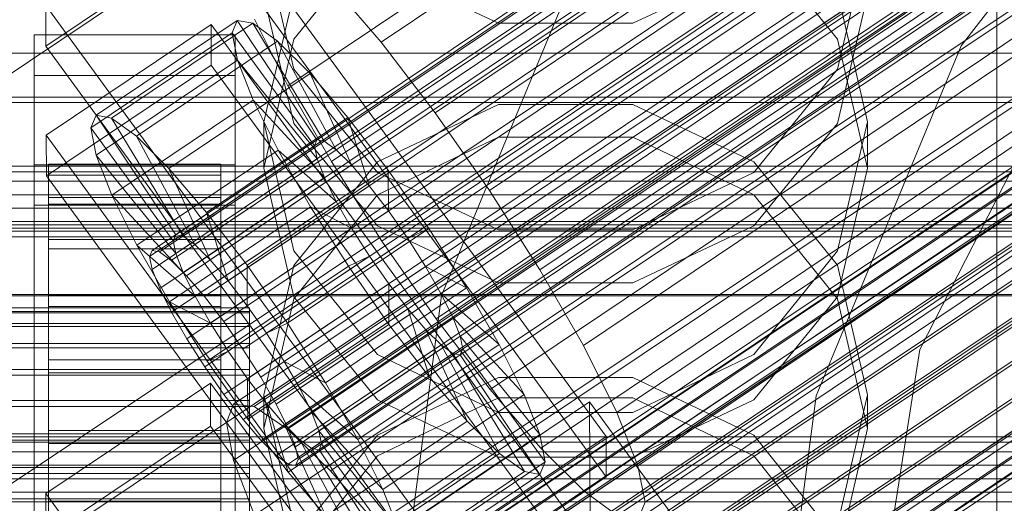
# Model space of a CAD drawing. Header units: millimetres. Extents: x -4395 to 65662, y -65530 to 6847.
# Tile 291 of 656: x 132 to 201, y -34231 to -34198. Entities that reach past the tile are written whole.
import ezdxf

# ---------------------------------------------------------------- set-up
doc = ezdxf.new("R2010")
doc.units = ezdxf.units.MM
for name, color, linetype, lineweight in [('COTAS_O', 1, 'Continuous', 0), ('COTAS_P', 1, 'Continuous', 0), ('frontal_briquetadora', 7, 'Continuous', 0), ('frontal_C01', 7, 'Continuous', 0), ('frontal_C02', 7, 'Continuous', 0), ('frontal_C03', 7, 'Continuous', 0), ('frontal_mezcladora', 7, 'Continuous', 0)]:
    doc.layers.add(name, color=color, linetype=linetype, lineweight=lineweight)
doc.dimstyles.new('R19_100', dxfattribs={"dimtxt": 250, "dimasz": 150, "dimexe": 150, "dimexo": 80, "dimgap": 100, "dimtad": 1, "dimtih": 1, "dimtoh": 1, "dimdsep": 46, "dimcen": 0.09, "dimadec": 0, "dimazin": 0, "dimtfac": 1, "dimtdec": 4, "dimtofl": 0, "dimtmove": 0, "dimatfit": 3, "dimfxl": 1, "dimtolj": 1, "dimtzin": 0, "dimarcsym": 0})

# ---------------------------------------------------------------- blocks, each defined once
blk = doc.blocks.new('DIM_R33_43')
at = {"layer": 'COTAS_O'}
for p, q in [((-1725, -33700), (-1575, -33655)), ((1725, -33700), (1575, -33655)), ((-1725, -34400), (-1725, -33700)), ((-1725, -33700), (1725, -33700)), ((-1725, -33700), (-1575, -33745)), ((1725, -33700), (1575, -33745)), ((1725, -34400), (1725, -33700))]:
    blk.add_line(p, q, dxfattribs=at)
blk.add_text('3450 O', height=250, dxfattribs=at).set_placement((0, -33600))
blk = doc.blocks.new('DIM_R33_44')
at = {"layer": 'COTAS_P'}
for p, q in [((-150, -32200), (550, -32200)), ((550, -32200), (505, -32350)), ((550, -34800), (550, -32200)), ((550, -32200), (595, -32350)), ((550, -34800), (505, -34650)), ((550, -34800), (595, -34650)), ((-150, -34800), (550, -34800))]:
    blk.add_line(p, q, dxfattribs=at)
blk.add_text('2600 P', height=250, rotation=90, dxfattribs=at).set_placement((450, -33500))
blk = doc.blocks.new('DIM_R33_47')
at = {"layer": 'COTAS_O'}
for p, q in [((-650, -34200), (-500, -34155)), ((650, -34200), (500, -34155)), ((-650, -34900), (-650, -34200)), ((-650, -34200), (650, -34200)), ((-650, -34200), (-500, -34245)), ((650, -34200), (500, -34245)), ((650, -34900), (650, -34200))]:
    blk.add_line(p, q, dxfattribs=at)
blk.add_text('1300 O', height=250, dxfattribs=at).set_placement((0, -34100))

msp = doc.modelspace()

# ---------------------------------------------------------------- linework, layer by layer
at = {"layer": 'frontal_briquetadora'}
for p, q in [((200, -34275), (200, -34100)), ((200, -34201.85), (200, -34186.982)), ((200, -34201.878), (200, -34187.019)), ((200, -34202.757), (200, -34191.371)), ((200, -34191.425), (200, -34206.897)), ((200, -34191.457), (200, -34206.92)), ((151.08, -34201.121), (149, -34192.191)), ((151.08, -34199.039), (156.907, -34191.85)), ((183.093, -34191.85), (188.92, -34199.039)), ((191, -34192.191), (188.92, -34201.121)), ((156.907, -34193.996), (165.327, -34197.913)), ((174.673, -34197.913), (183.093, -34193.996)), ((200, -34206.057), (200, -34193.932)), ((151.08, -34195.834), (149, -34204.781)), ((191, -34204.781), (188.92, -34195.834)), ((200, -34195.432), (200, -34214.989)), ((149, -34195.992), (151.08, -34204.898)), ((188.92, -34204.898), (191, -34195.992)), ((200, -34215.602), (200, -34196.041)), ((200, -34216.216), (200, -34196.649)), ((200, -34196.687), (200, -34209.523)), ((200, -34213.121), (200, -34196.98)), ((200, -34213.146), (200, -34197.013)), ((165.327, -34197.913), (174.673, -34197.913)), ((149, -34208.003), (151.08, -34199.039)), ((188.92, -34199.039), (191, -34208.003)), ((156.906, -34208.312), (151.08, -34201.121)), ((188.92, -34201.121), (183.094, -34208.312)), ((200, -34218.511), (200, -34201.85)), ((200, -34218.531), (200, -34201.878)), ((200, -34216.919), (200, -34202.757)), ((165.326, -34203.573), (156.906, -34207.568)), ((174.674, -34203.573), (165.326, -34203.573)), ((183.094, -34207.568), (174.674, -34203.573)), ((149, -34208.003), (149, -34204.781)), ((149, -34204.781), (151.08, -34213.765)), ((188.92, -34213.765), (191, -34204.781)), ((191, -34208.003), (191, -34204.781)), ((151.08, -34204.898), (156.907, -34212.04)), ((183.093, -34212.04), (188.92, -34204.898)), ((156.907, -34209.873), (165.327, -34205.852)), ((165.327, -34205.852), (174.673, -34205.852)), ((174.673, -34205.852), (183.093, -34209.873)), ((200, -34220.832), (200, -34206.057)), ((200, -34206.897), (200, -34224.036)), ((200, -34206.92), (200, -34224.051)), ((151.08, -34216.967), (149, -34208.003)), ((156.906, -34207.568), (151.08, -34214.781)), ((188.92, -34214.78), (183.094, -34207.568)), ((191, -34208.003), (188.92, -34216.967)), ((165.326, -34212.316), (156.906, -34208.312)), ((183.094, -34208.312), (174.674, -34212.316)), ((200, -34209.523), (200, -34224.875)), ((151.08, -34217.117), (156.907, -34209.873)), ((183.093, -34209.873), (188.92, -34217.117)), ((156.907, -34212.04), (165.327, -34216.004)), ((174.674, -34212.316), (165.326, -34212.316)), ((174.673, -34216.004), (183.093, -34212.04)), ((200, -34230.777), (200, -34213.121)), ((200, -34230.795), (200, -34213.146)), ((151.08, -34213.765), (156.906, -34220.995)), ((183.094, -34220.995), (188.92, -34213.765)), ((151.08, -34214.781), (149, -34223.801)), ((191, -34223.801), (188.92, -34214.78)), ((200, -34214.989), (200, -34234.699)), ((200, -34235.317), (200, -34215.602)), ((165.327, -34216.004), (174.673, -34216.004)), ((200, -34235.935), (200, -34216.216)), ((149, -34226.151), (151.08, -34217.117)), ((156.907, -34224.156), (151.08, -34216.967)), ((188.92, -34216.967), (183.093, -34224.156)), ((188.92, -34217.117), (191, -34226.151)), ((200, -34233.313), (200, -34216.919)), ((200, -34220.449), (200, -34217.873)), ((200, -34217.873), (200, -34222.139)), ((200, -34236.554), (200, -34218.511)), ((200, -34236.567), (200, -34218.531)), ((200, -34229.476), (200, -34220.449)), ((156.906, -34220.995), (165.326, -34225.019)), ((174.674, -34225.019), (183.094, -34220.995)), ((200, -34237.688), (200, -34220.832)), ((156.906, -34226.61), (165.326, -34222.584)), ((165.326, -34222.584), (174.674, -34222.584)), ((174.674, -34222.584), (183.094, -34226.61)), ((200, -34222.139), (200, -34232.599)), ((151.08, -34232.849), (149, -34223.801)), ((149, -34226.151), (149, -34223.801)), ((191, -34223.801), (188.92, -34232.849)), ((191, -34226.151), (191, -34223.801)), ((165.327, -34224.011), (156.907, -34228.052)), ((165.327, -34228.146), (156.907, -34224.156)), ((174.673, -34224.011), (165.327, -34224.011)), ((183.093, -34228.052), (174.673, -34224.011)), ((183.093, -34224.156), (174.673, -34228.146)), ((200, -34224.036), (200, -34242.423)), ((200, -34224.051), (200, -34242.431)), ((165.326, -34225.019), (174.674, -34225.019)), ((200, -34224.875), (200, -34242.153)), ((149, -34226.151), (151.08, -34235.184)), ((151.08, -34233.872), (156.906, -34226.61)), ((183.094, -34226.61), (188.92, -34233.872)), ((188.92, -34235.184), (191, -34226.151)), ((156.907, -34228.052), (151.08, -34235.335)), ((188.92, -34235.335), (183.093, -34228.052)), ((174.673, -34228.146), (165.327, -34228.146)), ((200, -34243.579), (200, -34229.476)), ((200, -34233.425), (200, -34230)), ((200, -34249.516), (200, -34230.777)), ((200, -34249.527), (200, -34230.795))]:
    msp.add_line(p, q, dxfattribs=at)
at = {"layer": 'frontal_C01'}
for p, q in [((141.045, -34214.165), (354.844, -34070.476)), ((141.218, -34213.748), (355.017, -34070.06)), ((141.731, -34213.842), (355.53, -34070.154)), ((142.549, -34214.439), (356.348, -34070.751)), ((141.224, -34215.063), (355.022, -34071.375)), ((143.617, -34215.5), (357.415, -34071.812)), ((141.742, -34216.382), (355.541, -34072.694)), ((144.861, -34216.952), (358.659, -34073.263)), ((142.565, -34218.032), (356.363, -34074.344)), ((359.995, -34075.007), (146.196, -34218.695)), ((157.152, -34199.236), (341.461, -34075.367)), ((143.635, -34219.9), (357.434, -34076.212)), ((147.533, -34220.612), (361.332, -34076.924)), ((144.881, -34221.859), (358.68, -34078.171)), ((150.672, -34202.285), (334.981, -34078.415)), ((148.779, -34222.571), (362.578, -34078.883)), ((146.218, -34223.776), (360.017, -34080.087)), ((149.85, -34224.439), (363.648, -34080.751)), ((345.231, -34080.288), (160.922, -34204.157)), ((147.554, -34225.519), (361.352, -34081.831)), ((150.672, -34226.089), (364.471, -34082.401)), ((148.798, -34226.971), (362.596, -34083.283)), ((151.191, -34227.408), (364.989, -34083.72)), ((153.694, -34207.557), (338.003, -34083.688)), ((149.865, -34228.032), (363.664, -34084.343)), ((151.369, -34228.306), (365.168, -34084.618)), ((150.683, -34228.629), (364.482, -34084.941)), ((151.196, -34228.723), (364.995, -34085.035)), ((164.693, -34209.566), (349.002, -34085.697)), ((157.211, -34213.086), (341.52, -34089.217)), ((168.21, -34215.095), (352.519, -34091.226)), ((160.982, -34218.495), (345.291, -34094.626)), ((171.232, -34220.367), (355.541, -34096.498)), ((164.752, -34223.416), (349.061, -34099.547)), ((173.554, -34225.023), (357.863, -34101.154)), ((168.263, -34227.513), (352.572, -34103.643)), ((175.016, -34228.746), (359.326, -34104.877)), ((171.275, -34230.506), (355.584, -34106.637)), ((175.521, -34231.282), (359.83, -34107.412)), ((173.584, -34232.193), (357.893, -34108.323)), ((175.032, -34232.457), (359.341, -34108.588)), ((130, -34202.366), (228.298, -34136.303)), ((145.277, -34188.98), (172.809, -34226.692)), ((145.289, -34191.803), (133.821, -34199.51)), ((172.821, -34229.514), (145.289, -34191.803)), ((153.641, -34195.139), (157.152, -34199.236)), ((133.821, -34199.51), (133.809, -34196.688)), ((161.341, -34234.399), (133.809, -34196.688)), ((137.313, -34204.328), (147.143, -34197.721)), ((138.396, -34204.526), (148.226, -34197.919)), ((147.143, -34197.721), (146.777, -34198.601)), ((148.226, -34197.919), (147.143, -34197.721)), ((147.143, -34197.721), (152.686, -34206.041)), ((149.953, -34199.181), (148.226, -34197.919)), ((148.226, -34197.919), (153.199, -34206.134)), ((150.672, -34202.285), (148.35, -34197.629)), ((133.847, -34205.72), (145.315, -34198.012)), ((136.948, -34205.207), (146.777, -34198.601)), ((145.315, -34198.012), (145.327, -34200.835)), ((145.315, -34198.012), (172.847, -34235.724)), ((146.777, -34198.601), (152.513, -34206.457)), ((146.777, -34198.601), (147.155, -34200.497)), ((133, -34201.564), (133, -34198.741)), ((133, -34198.741), (147, -34198.741)), ((133, -34244.79), (133, -34198.741)), ((140.123, -34205.787), (149.953, -34199.181)), ((147, -34198.741), (147, -34201.564)), ((147, -34198.741), (147, -34244.79)), ((152.207, -34201.42), (149.953, -34199.181)), ((149.953, -34199.181), (154.017, -34206.732)), ((157.152, -34199.236), (160.922, -34204.157)), ((133.821, -34199.51), (161.353, -34237.222)), ((137.325, -34207.104), (147.155, -34200.497)), ((147.155, -34200.497), (152.692, -34207.356)), ((147.155, -34200.497), (148.249, -34203.282)), ((145.327, -34200.835), (133.859, -34208.542)), ((172.859, -34238.546), (145.327, -34200.835)), ((147, -34201.564), (133, -34201.564)), ((133, -34201.564), (133, -34247.612)), ((142.377, -34208.026), (152.207, -34201.42)), ((147, -34247.612), (147, -34201.564)), ((154.833, -34204.485), (152.207, -34201.42)), ((152.207, -34201.42), (155.085, -34207.793)), ((153.694, -34207.557), (150.672, -34202.285)), ((138.419, -34209.888), (148.249, -34203.282)), ((148.249, -34203.282), (153.21, -34208.675)), ((148.249, -34203.282), (149.985, -34206.765)), ((136.948, -34205.207), (137.313, -34204.328)), ((142.856, -34212.647), (137.313, -34204.328)), ((137.313, -34204.328), (138.396, -34204.526)), ((143.369, -34212.741), (138.396, -34204.526)), ((138.396, -34204.526), (140.123, -34205.787)), ((145.003, -34211.091), (154.833, -34204.485)), ((157.653, -34208.165), (154.833, -34204.485)), ((154.833, -34204.485), (156.329, -34209.244)), ((160.922, -34204.157), (164.693, -34209.566)), ((142.683, -34213.064), (136.948, -34205.207)), ((137.325, -34207.104), (136.948, -34205.207)), ((133.859, -34208.542), (133.847, -34205.72)), ((161.379, -34243.431), (133.847, -34205.72)), ((144.188, -34213.338), (140.123, -34205.787)), ((140.123, -34205.787), (142.377, -34208.026)), ((152.686, -34206.041), (142.856, -34212.647)), ((153.199, -34206.134), (143.369, -34212.741)), ((152.513, -34206.457), (152.686, -34206.041)), ((152.686, -34206.041), (153.199, -34206.134)), ((153.199, -34206.134), (154.017, -34206.732)), ((140.156, -34213.371), (149.985, -34206.765)), ((152.513, -34206.457), (142.683, -34213.064)), ((154.017, -34206.732), (144.188, -34213.338)), ((149.985, -34206.765), (154.033, -34210.325)), ((149.985, -34206.765), (152.246, -34210.709)), ((152.692, -34207.356), (152.513, -34206.457)), ((154.017, -34206.732), (155.085, -34207.793)), ((142.862, -34213.962), (137.325, -34207.104)), ((138.419, -34209.888), (137.325, -34207.104)), ((152.692, -34207.356), (142.862, -34213.962)), ((153.21, -34208.675), (152.692, -34207.356)), ((133, -34210.596), (133, -34207.773)), ((133, -34207.773), (147, -34207.773)), ((133, -34253.822), (133, -34207.773)), ((134, -34217.736), (134, -34207.739)), ((134, -34207.739), (134, -34208.267)), ((134, -34207.739), (146, -34207.739)), ((134, -34208.506), (134, -34207.739)), ((145.255, -34214.399), (142.377, -34208.026)), ((142.377, -34208.026), (145.003, -34211.091)), ((155.085, -34207.793), (145.255, -34214.399)), ((146, -34208.267), (146, -34207.739)), ((146, -34207.739), (146, -34217.736)), ((146, -34207.739), (146, -34208.506)), ((147, -34207.773), (147, -34210.596)), ((147, -34207.773), (147, -34253.822)), ((157.653, -34208.165), (147.823, -34214.772)), ((157.211, -34213.086), (153.694, -34207.557)), ((155.085, -34207.793), (156.329, -34209.244)), ((157.665, -34210.988), (157.653, -34208.165)), ((160.474, -34212.212), (157.653, -34208.165)), ((133.859, -34208.542), (161.391, -34246.254)), ((134, -34217.986), (134, -34208.267)), ((134, -34208.267), (134, -34210.053)), ((134, -34208.267), (146, -34208.267)), ((134, -34218.099), (134, -34208.506)), ((134, -34208.506), (146, -34208.506)), ((134, -34210.515), (134, -34208.506)), ((153.21, -34208.675), (143.38, -34215.281)), ((146, -34210.053), (146, -34208.267)), ((146, -34208.267), (146, -34217.986)), ((146, -34208.506), (146, -34218.099)), ((146, -34208.506), (146, -34210.515)), ((154.033, -34210.325), (153.21, -34208.675)), ((156.329, -34209.244), (146.499, -34215.851)), ((156.329, -34209.244), (157.665, -34210.988)), ((164.693, -34209.566), (168.21, -34215.095)), ((134, -34218.832), (134, -34210.053)), ((134, -34210.053), (134, -34212.975)), ((134, -34210.053), (146, -34210.053)), ((143.38, -34215.281), (138.419, -34209.888)), ((140.156, -34213.371), (138.419, -34209.888)), ((146, -34212.975), (146, -34210.053)), ((146, -34210.053), (146, -34218.832)), ((147, -34210.596), (133, -34210.596)), ((133, -34210.596), (133, -34256.644)), ((134, -34219.051), (134, -34210.515)), ((134, -34210.515), (146, -34210.515)), ((134, -34213.629), (134, -34210.515)), ((142.416, -34217.315), (152.246, -34210.709)), ((154.033, -34210.325), (144.203, -34216.931)), ((146, -34210.515), (146, -34219.051)), ((146, -34210.515), (146, -34213.629)), ((147, -34256.644), (147, -34210.596)), ((152.246, -34210.709), (155.103, -34212.193)), ((152.246, -34210.709), (154.877, -34214.845)), ((155.103, -34212.193), (154.033, -34210.325)), ((146.499, -34215.851), (145.003, -34211.091)), ((145.003, -34211.091), (147.823, -34214.772)), ((147.835, -34217.594), (157.665, -34210.988)), ((157.665, -34210.988), (159.001, -34212.904)), ((155.103, -34212.193), (145.274, -34218.799)), ((150.644, -34218.818), (160.474, -34212.212)), ((156.35, -34214.152), (155.103, -34212.193)), ((160.474, -34212.212), (159.001, -34212.904)), ((163.105, -34216.348), (160.474, -34212.212)), ((134, -34220.216), (134, -34212.975)), ((134, -34212.975), (134, -34216.836)), ((134, -34212.975), (146, -34212.975)), ((142.856, -34212.647), (142.683, -34213.064)), ((143.369, -34212.741), (142.856, -34212.647)), ((144.188, -34213.338), (143.369, -34212.741)), ((146, -34216.836), (146, -34212.975)), ((146, -34212.975), (146, -34220.216)), ((159.001, -34212.904), (149.171, -34219.511)), ((159.001, -34212.904), (160.247, -34214.864)), ((134, -34220.526), (134, -34213.629)), ((134, -34213.629), (146, -34213.629)), ((134, -34217.637), (134, -34213.629)), ((144.203, -34216.931), (140.156, -34213.371)), ((142.416, -34217.315), (140.156, -34213.371)), ((142.683, -34213.064), (142.862, -34213.962)), ((145.255, -34214.399), (144.188, -34213.338)), ((146, -34213.629), (146, -34220.526)), ((146, -34213.629), (146, -34217.637)), ((160.982, -34218.495), (157.211, -34213.086)), ((141.045, -34214.165), (141.218, -34213.748)), ((141.224, -34215.063), (141.045, -34214.165)), ((141.218, -34213.748), (141.731, -34213.842)), ((141.731, -34213.842), (142.549, -34214.439)), ((142.862, -34213.962), (143.38, -34215.281)), ((156.35, -34214.152), (146.52, -34220.758)), ((154.877, -34214.845), (156.35, -34214.152)), ((157.686, -34216.068), (156.35, -34214.152)), ((141.742, -34216.382), (141.224, -34215.063)), ((142.549, -34214.439), (143.617, -34215.5)), ((145.047, -34221.451), (154.877, -34214.845)), ((146.499, -34215.851), (145.255, -34214.399)), ((147.823, -34214.772), (147.835, -34217.594)), ((147.823, -34214.772), (150.644, -34218.818)), ((160.247, -34214.864), (150.417, -34221.47)), ((154.877, -34214.845), (157.698, -34218.891)), ((163.105, -34216.348), (160.247, -34214.864)), ((160.247, -34214.864), (161.318, -34216.732)), ((143.38, -34215.281), (144.203, -34216.931)), ((143.617, -34215.5), (144.861, -34216.952)), ((168.21, -34215.095), (171.232, -34220.367)), ((142.565, -34218.032), (141.742, -34216.382)), ((147.835, -34217.594), (146.499, -34215.851)), ((157.686, -34216.068), (147.856, -34222.675)), ((153.275, -34222.954), (163.105, -34216.348)), ((157.698, -34218.891), (157.686, -34216.068)), ((159.022, -34217.812), (157.686, -34216.068)), ((165.365, -34220.291), (163.105, -34216.348)), ((134, -34222.045), (134, -34216.836)), ((134, -34216.836), (134, -34221.371)), ((134, -34216.836), (146, -34216.836)), ((144.203, -34216.931), (145.274, -34218.799)), ((144.861, -34216.952), (146.196, -34218.695)), ((146, -34221.371), (146, -34216.836)), ((146, -34216.836), (146, -34222.045)), ((161.318, -34216.732), (151.488, -34223.338)), ((165.365, -34220.291), (161.318, -34216.732)), ((161.318, -34216.732), (162.14, -34218.382)), ((-148, -34217.736), (148, -34217.736)), ((134, -34222.424), (134, -34217.637)), ((134, -34217.637), (146, -34217.637)), ((134, -34222.264), (134, -34217.637)), ((134, -34217.986), (134, -34217.736)), ((146, -34217.736), (134, -34217.736)), ((134, -34217.736), (134, -34218.099)), ((145.274, -34218.799), (142.416, -34217.315)), ((145.047, -34221.451), (142.416, -34217.315)), ((146, -34217.637), (146, -34222.424)), ((146, -34217.637), (146, -34222.264)), ((146, -34217.736), (146, -34217.986)), ((146, -34218.099), (146, -34217.736)), ((149.171, -34219.511), (147.835, -34217.594)), ((148, -34217.986), (148, -34217.736)), ((148, -34217.736), (148, -34218.099)), ((159.022, -34217.812), (149.192, -34224.418)), ((160.518, -34222.572), (159.022, -34217.812)), ((160.266, -34219.264), (159.022, -34217.812)), ((-148, -34217.986), (148, -34217.986)), ((-148, -34218.099), (148, -34218.099)), ((134, -34218.832), (134, -34217.986)), ((146, -34217.986), (134, -34217.986)), ((146, -34218.099), (134, -34218.099)), ((134, -34218.099), (134, -34219.051)), ((143.635, -34219.9), (142.565, -34218.032)), ((146, -34217.986), (146, -34218.832)), ((146, -34219.051), (146, -34218.099)), ((148, -34218.832), (148, -34217.986)), ((148, -34218.099), (148, -34219.051)), ((162.14, -34218.382), (152.311, -34224.988)), ((164.752, -34223.416), (160.982, -34218.495)), ((167.102, -34223.774), (162.14, -34218.382)), ((162.14, -34218.382), (162.659, -34219.701)), ((-148, -34218.832), (148, -34218.832)), ((-148, -34219.051), (148, -34219.051)), ((134, -34220.216), (134, -34218.832)), ((146, -34218.832), (134, -34218.832)), ((146, -34219.051), (134, -34219.051)), ((134, -34219.051), (134, -34220.526)), ((145.274, -34218.799), (146.52, -34220.758)), ((146, -34218.832), (146, -34220.216)), ((146, -34220.526), (146, -34219.051)), ((146.196, -34218.695), (147.533, -34220.612)), ((147.868, -34225.497), (157.698, -34218.891)), ((148, -34220.216), (148, -34218.832)), ((148, -34219.051), (148, -34220.526)), ((149.171, -34219.511), (150.644, -34218.818)), ((150.644, -34218.818), (153.275, -34222.954)), ((157.698, -34218.891), (160.518, -34222.572)), ((150.417, -34221.47), (149.171, -34219.511)), ((160.266, -34219.264), (150.436, -34225.87)), ((162.659, -34219.701), (152.829, -34226.307)), ((163.144, -34225.636), (160.266, -34219.264)), ((161.333, -34220.324), (160.266, -34219.264)), ((168.196, -34226.559), (162.659, -34219.701)), ((162.659, -34219.701), (162.837, -34220.599)), ((-148, -34220.216), (148, -34220.216)), ((-148, -34220.526), (148, -34220.526)), ((134, -34222.045), (134, -34220.216)), ((146, -34220.216), (134, -34220.216)), ((146, -34220.526), (134, -34220.526)), ((134, -34220.526), (134, -34222.424)), ((144.881, -34221.859), (143.635, -34219.9)), ((146, -34220.216), (146, -34222.045)), ((146, -34222.424), (146, -34220.526)), ((148, -34222.045), (148, -34220.216)), ((148, -34220.526), (148, -34222.424)), ((161.333, -34220.324), (151.503, -34226.931)), ((155.535, -34226.898), (165.365, -34220.291)), ((165.397, -34227.875), (161.333, -34220.324)), ((162.151, -34220.922), (161.333, -34220.324)), ((167.102, -34223.774), (165.365, -34220.291)), ((171.232, -34220.367), (173.554, -34225.023)), ((146.52, -34220.758), (145.047, -34221.451)), ((146.52, -34220.758), (147.856, -34222.675)), ((147.533, -34220.612), (148.779, -34222.571)), ((162.151, -34220.922), (152.321, -34227.528)), ((162.664, -34221.016), (152.835, -34227.622)), ((162.837, -34220.599), (153.008, -34227.205)), ((167.125, -34229.137), (162.151, -34220.922)), ((162.664, -34221.016), (162.151, -34220.922)), ((162.837, -34220.599), (162.664, -34221.016)), ((168.208, -34229.335), (162.664, -34221.016)), ((168.573, -34228.456), (162.837, -34220.599)), ((134, -34221.371), (134, -34224.193)), ((146, -34221.371), (134, -34221.371)), ((134, -34221.371), (134, -34226.271)), ((146.218, -34223.776), (144.881, -34221.859)), ((147.868, -34225.497), (145.047, -34221.451)), ((146, -34224.193), (146, -34221.371)), ((146, -34226.271), (146, -34221.371)), ((151.488, -34223.338), (150.417, -34221.47)), ((150.417, -34221.47), (153.275, -34222.954)), ((-148, -34222.045), (148, -34222.045)), ((-148, -34222.424), (148, -34222.424)), ((134, -34224.193), (134, -34222.045)), ((146, -34222.045), (134, -34222.045)), ((134, -34224.616), (134, -34222.264)), ((134, -34222.264), (146, -34222.264)), ((134, -34227.196), (134, -34222.264)), ((146, -34222.424), (134, -34222.424)), ((134, -34222.424), (134, -34224.616)), ((146, -34222.045), (146, -34224.193)), ((146, -34222.264), (146, -34224.616)), ((146, -34222.264), (146, -34227.196)), ((146, -34224.616), (146, -34222.424)), ((148, -34224.193), (148, -34222.045)), ((148, -34222.424), (148, -34224.616)), ((148.779, -34222.571), (149.85, -34224.439)), ((150.688, -34229.178), (160.518, -34222.572)), ((160.518, -34222.572), (163.144, -34225.636)), ((147.856, -34222.675), (147.868, -34225.497)), ((147.856, -34222.675), (149.192, -34224.418)), ((153.275, -34222.954), (155.535, -34226.898)), ((147.554, -34225.519), (146.218, -34223.776)), ((152.311, -34224.988), (151.488, -34223.338)), ((151.488, -34223.338), (155.535, -34226.898)), ((157.272, -34230.381), (167.102, -34223.774)), ((168.263, -34227.513), (164.752, -34223.416)), ((168.196, -34226.559), (167.102, -34223.774)), ((148, -34224.193), (-148, -34224.193)), ((-148, -34224.616), (148, -34224.616)), ((134, -34224.193), (146, -34224.193)), ((134, -34226.514), (134, -34224.193)), ((146, -34224.616), (134, -34224.616)), ((134, -34224.616), (134, -34226.953)), ((146, -34224.193), (146, -34226.514)), ((146, -34226.953), (146, -34224.616)), ((148, -34226.514), (148, -34224.193)), ((148, -34224.616), (148, -34226.953)), ((149.192, -34224.418), (150.688, -34229.178)), ((149.192, -34224.418), (150.436, -34225.87)), ((149.85, -34224.439), (150.672, -34226.089)), ((160.19, -34231.981), (171.658, -34224.274)), ((171.658, -34224.274), (171.715, -34237.822)), ((171.658, -34224.274), (177.394, -34232.13)), ((152.829, -34226.307), (152.311, -34224.988)), ((152.311, -34224.988), (157.272, -34230.381)), ((173.554, -34225.023), (175.016, -34228.746)), ((148.798, -34226.971), (147.554, -34225.519)), ((150.688, -34229.178), (147.868, -34225.497)), ((150.436, -34225.87), (153.314, -34232.243)), ((150.436, -34225.87), (151.503, -34226.931)), ((153.314, -34232.243), (163.144, -34225.636)), ((163.144, -34225.636), (165.397, -34227.875)), ((-148, -34226.514), (148, -34226.514)), ((134, -34226.514), (134, -34226.271)), ((134, -34226.271), (134, -34231.203)), ((134, -34226.271), (146, -34226.271)), ((134, -34228.851), (134, -34226.514)), ((146, -34226.514), (134, -34226.514)), ((146, -34231.203), (146, -34226.271)), ((146, -34226.271), (146, -34226.514)), ((146, -34226.514), (146, -34228.851)), ((148, -34228.851), (148, -34226.514)), ((150.672, -34226.089), (151.191, -34227.408)), ((153.008, -34227.205), (152.829, -34226.307)), ((152.829, -34226.307), (158.366, -34233.165)), ((158.366, -34233.165), (168.196, -34226.559)), ((172.809, -34226.692), (161.341, -34234.399)), ((168.573, -34228.456), (168.196, -34226.559)), ((172.821, -34229.514), (172.809, -34226.692)), ((-148, -34226.953), (148, -34226.953)), ((134, -34226.953), (134, -34227.196)), ((146, -34226.953), (134, -34226.953)), ((134, -34226.953), (134, -34229.274)), ((134, -34227.196), (146, -34227.196)), ((134, -34232.096), (134, -34227.196)), ((146, -34227.196), (146, -34226.953)), ((146, -34229.274), (146, -34226.953)), ((146, -34227.196), (146, -34232.096)), ((148, -34226.953), (148, -34229.274)), ((149.865, -34228.032), (148.798, -34226.971)), ((151.191, -34227.408), (151.369, -34228.306)), ((151.503, -34226.931), (155.567, -34234.482)), ((151.503, -34226.931), (152.321, -34227.528)), ((152.835, -34227.622), (153.008, -34227.205)), ((153.008, -34227.205), (158.743, -34235.062)), ((155.535, -34226.898), (157.272, -34230.381)), ((150.683, -34228.629), (149.865, -34228.032)), ((152.321, -34227.528), (157.295, -34235.743)), ((152.321, -34227.528), (152.835, -34227.622)), ((152.835, -34227.622), (158.378, -34235.941)), ((155.567, -34234.482), (165.397, -34227.875)), ((165.397, -34227.875), (167.125, -34229.137)), ((171.275, -34230.506), (168.263, -34227.513)), ((151.196, -34228.723), (150.683, -34228.629)), ((151.369, -34228.306), (151.196, -34228.723)), ((158.743, -34235.062), (168.573, -34228.456)), ((168.208, -34229.335), (168.573, -34228.456)), ((175.016, -34228.746), (175.521, -34231.282)), ((-148, -34228.851), (148, -34228.851)), ((-148, -34229.274), (148, -34229.274)), ((134, -34231.042), (134, -34228.851)), ((134, -34228.851), (134, -34231.203)), ((146, -34228.851), (134, -34228.851)), ((134, -34229.274), (134, -34232.096)), ((146, -34229.274), (134, -34229.274)), ((134, -34229.274), (134, -34231.422)), ((146, -34231.203), (146, -34228.851)), ((146, -34228.851), (146, -34231.042)), ((146, -34232.096), (146, -34229.274)), ((146, -34231.422), (146, -34229.274)), ((148, -34231.042), (148, -34228.851)), ((148, -34229.274), (148, -34231.422)), ((153.314, -34232.243), (150.688, -34229.178)), ((157.295, -34235.743), (167.125, -34229.137)), ((158.378, -34235.941), (168.208, -34229.335)), ((167.125, -34229.137), (168.208, -34229.335)), ((161.353, -34237.222), (172.821, -34229.514)), ((157.272, -34230.381), (158.366, -34233.165)), ((173.584, -34232.193), (171.275, -34230.506)), ((-148, -34231.042), (148, -34231.042)), ((134, -34232.941), (134, -34231.042)), ((134, -34231.042), (134, -34235.83)), ((146, -34231.042), (134, -34231.042)), ((134, -34231.203), (134, -34235.83)), ((134, -34231.203), (146, -34231.203)), ((146, -34235.83), (146, -34231.042)), ((146, -34231.042), (146, -34232.941)), ((146, -34235.83), (146, -34231.203)), ((148, -34232.941), (148, -34231.042)), ((175.521, -34231.282), (175.032, -34232.457))]:
    msp.add_line(p, q, dxfattribs=at)
at = {"layer": 'frontal_C02'}
for p, q in [((146.872, -34224.444), (331.181, -34101.19)), ((148.32, -34224.602), (332.629, -34101.347)), ((146.383, -34225.727), (330.692, -34102.473)), ((150.629, -34226.19), (334.938, -34102.935)), ((141.045, -34248.408), (354.844, -34105.432)), ((141.218, -34247.953), (355.017, -34104.978)), ((141.731, -34248.009), (355.53, -34105.034)), ((146.887, -34228.363), (331.197, -34105.109)), ((142.549, -34248.572), (356.348, -34105.596)), ((153.641, -34229.099), (337.95, -34105.844)), ((141.224, -34249.342), (355.022, -34106.366)), ((143.617, -34249.602), (357.415, -34106.627)), ((141.742, -34250.692), (355.541, -34107.716)), ((144.861, -34251.031), (358.659, -34108.056)), ((142.565, -34252.365), (356.363, -34109.39)), ((148.35, -34232.173), (332.659, -34108.918)), ((359.995, -34109.785), (146.196, -34252.761)), ((157.152, -34233.131), (341.461, -34109.877)), ((143.635, -34254.249), (357.434, -34111.273)), ((147.533, -34254.673), (361.332, -34111.698)), ((144.881, -34256.213), (358.68, -34113.238)), ((150.672, -34236.896), (334.981, -34113.641)), ((148.779, -34256.638), (362.578, -34113.663)), ((345.231, -34114.758), (160.922, -34238.012)), ((146.218, -34258.126), (360.017, -34115.15)), ((149.85, -34258.521), (363.648, -34115.546)), ((147.554, -34259.855), (361.352, -34116.88)), ((150.672, -34260.195), (364.471, -34117.22)), ((148.798, -34261.284), (362.596, -34118.309)), ((151.191, -34261.545), (364.989, -34118.569)), ((153.694, -34242.211), (338.003, -34118.957)), ((149.865, -34262.315), (363.664, -34119.339)), ((151.369, -34262.479), (365.168, -34119.503)), ((150.683, -34262.877), (364.482, -34119.902)), ((151.196, -34262.933), (364.995, -34119.958)), ((164.693, -34243.409), (349.002, -34120.155)), ((157.211, -34247.756), (341.52, -34124.502)), ((168.21, -34248.954), (352.519, -34125.7)), ((160.982, -34253.153), (345.291, -34129.899)), ((228.298, -34165.201), (130, -34230.937)), ((130, -34236.667), (228.298, -34170.932)), ((133.809, -34230.657), (145.277, -34222.988)), ((145.277, -34222.988), (145.289, -34225.968)), ((145.277, -34222.988), (172.809, -34260.51)), ((146.383, -34225.727), (146.872, -34224.444)), ((146.872, -34224.444), (148.32, -34224.602)), ((148.32, -34224.602), (150.629, -34226.19)), ((145.289, -34225.968), (133.821, -34233.637)), ((172.821, -34263.491), (145.289, -34225.968)), ((146.887, -34228.363), (146.383, -34225.727)), ((150.629, -34226.19), (153.641, -34229.099)), ((148.35, -34232.173), (146.887, -34228.363)), ((153.641, -34229.099), (157.152, -34233.131)), ((133.821, -34233.637), (133.809, -34230.657)), ((161.341, -34268.179), (133.809, -34230.657))]:
    msp.add_line(p, q, dxfattribs=at)
at = {"layer": 'frontal_C03'}
for p, q in [((1270, -34203.073), (-1230, -34203.073)), ((1270, -34203.435), (-1230, -34203.435)), ((1270, -34207.877), (-1230, -34207.877)), ((1270, -34208.263), (-1230, -34208.263)), ((1270, -34208.929), (-1230, -34208.929)), ((-1230, -34209.861), (1270, -34209.861)), ((1270, -34210.803), (-1230, -34210.803)), ((1270, -34211.735), (-1230, -34211.735)), ((1270, -34211.961), (-1230, -34211.961)), ((1270, -34212.203), (-1230, -34212.203)), ((1270, -34212.401), (-1230, -34212.401)), ((1270, -34212.787), (-1230, -34212.787)), ((1270, -34216.818), (-1230, -34216.818)), ((1270, -34216.903), (-1230, -34216.903)), ((1270, -34226.718), (-1230, -34226.718)), ((1270, -34227.104), (-1230, -34227.104)), ((1270, -34227.77), (-1230, -34227.77)), ((-1230, -34228.702), (1270, -34228.702)), ((1270, -34229.644), (-1230, -34229.644)), ((1270, -34230.576), (-1230, -34230.576)), ((1270, -34231.242), (-1230, -34231.242))]:
    msp.add_line(p, q, dxfattribs=at)
at = {"layer": 'frontal_mezcladora'}
for p, q in [((197.531, -34199.5), (213.582, -34178.582)), ((161.361, -34216.871), (174.149, -34186)), ((194.65, -34220.643), (208.143, -34194.16)), ((187.441, -34223.859), (197.531, -34199.5)), ((157, -34250), (161.361, -34216.871)), ((190, -34250), (194.65, -34220.643)), ((184, -34250), (187.441, -34223.859))]:
    msp.add_line(p, q, dxfattribs=at)

# ---------------------------------------------------------------- dimensions: what is measured, and where the dimension line sits
at = {"layer": 'COTAS_O'}
for p1, p2, picture, middle in [((-1725, -34400), (1725, -34400), 'DIM_R33_43', (0, -33700)), ((-650, -34900), (650, -34900), 'DIM_R33_47', (0, -34200))]:
    dim = msp.add_aligned_dim(p1=p1, p2=p2, distance=700, text='<> O', dimstyle='R19_100', dxfattribs=at)
    dim.commit()
    dim.dimension.update_dxf_attribs({"geometry": picture, "text_midpoint": middle})
at = {"layer": 'COTAS_P'}
dim = msp.add_aligned_dim(p1=(-150, -34800), p2=(-150, -32200), distance=-700, text='<> P', dimstyle='R19_100', dxfattribs=at)
dim.commit()
dim.dimension.update_dxf_attribs({"geometry": 'DIM_R33_44', "text_midpoint": (550, -33500)})

doc.saveas('drawing.dxf')
